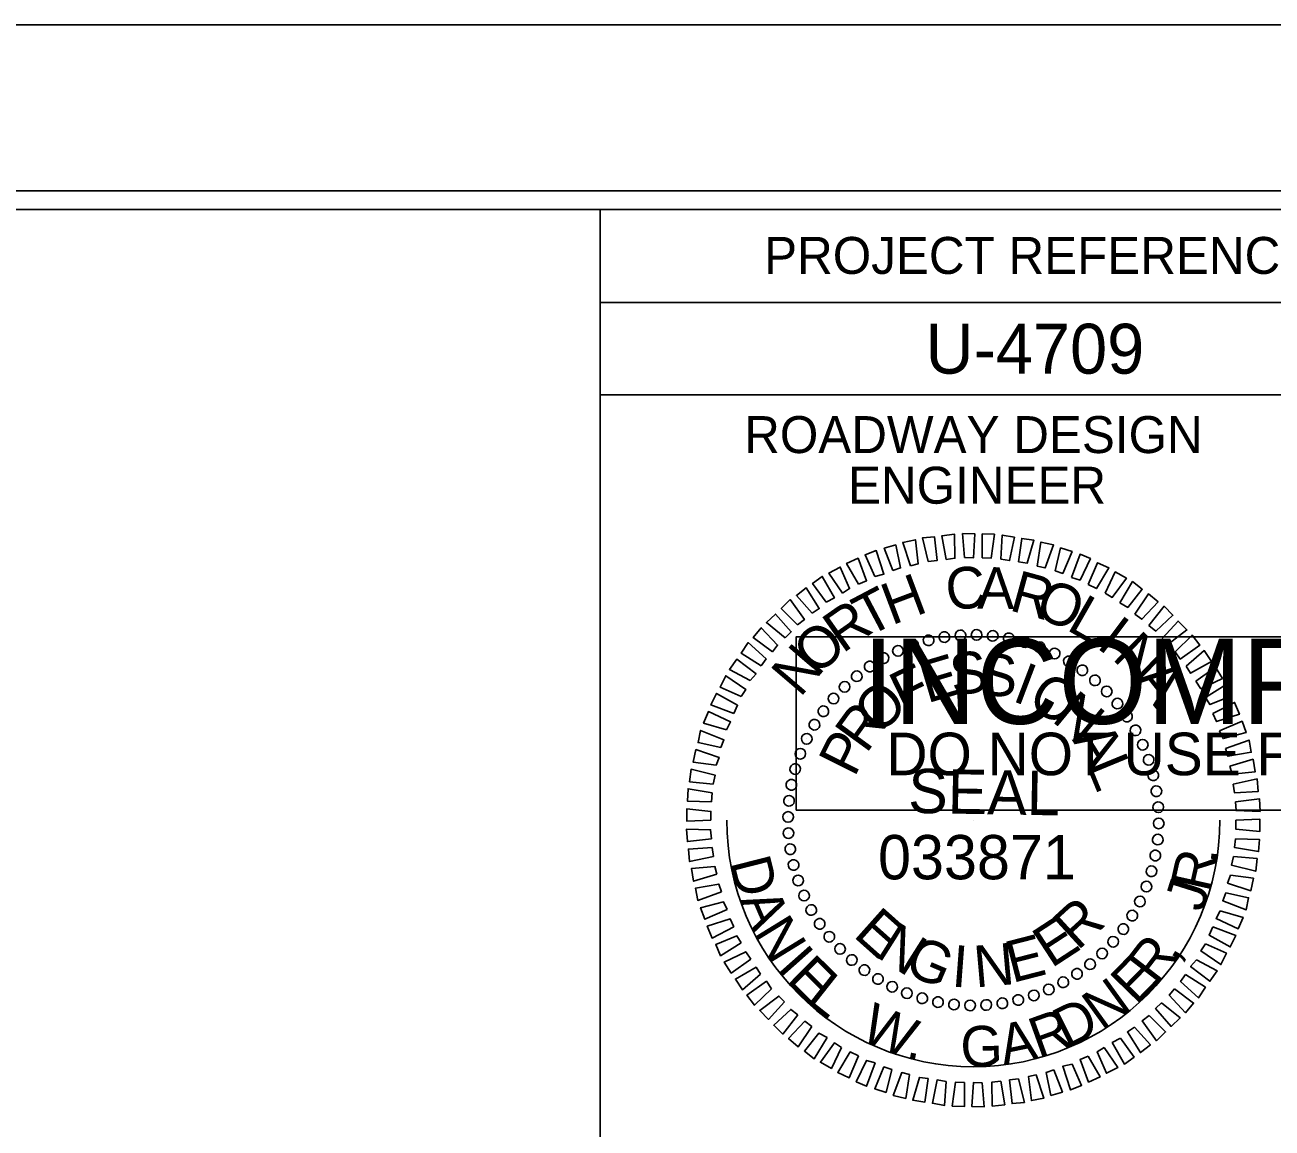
# Model space of a CAD drawing. Extents: x 958711 to 962106, y 831169 to 840840.
# Drawn here: x 960099.9 to 960268.7, y 838241.8 to 838391.1 of the extents above; entities that cross this region are included whole.
import ezdxf

# ---------------------------------------------------------------- set-up
doc = ezdxf.new("R2010")
doc.units = 0
for name, color, linetype in [('Scratch_Level_0', 7, 'Continuous'), ('Sheet Data Field CELL', 7, 'Continuous'), ('Sheet Plot Border Inside CELL', 7, 'Continuous'), ('Sheet Plot Border Outside CELL', 7, 'Continuous'), ('Sheet Professional Seal CELL', 7, 'Continuous'), ('Sheet Profile Grid Minor CELL', 7, 'Continuous'), ('Sheet Sticker Incomplete CELL', 7, 'Continuous'), ('Sheet Typical CELL', 7, 'Continuous')]:
    doc.layers.add(name, color=color, linetype=linetype)

msp = doc.modelspace()

# ---------------------------------------------------------------- linework, layer by layer
at = {"layer": 'Scratch_Level_0'}
msp.add_arc((960228.26, 838283.43), 33.36, 180, 360, dxfattribs=at)
at = {"layer": 'Sheet Plot Border Inside CELL'}
msp.add_lwpolyline([(960390.3, 838368.62), (958723.8, 838368.62), (958723.8, 837313.52), (960390.3, 837313.52)], close=True, dxfattribs=at)
at = {"layer": 'Sheet Plot Border Outside CELL'}
msp.add_lwpolyline([(960394.8, 838391.07), (958710.8, 838391.07), (958710.8, 837291.07), (960394.8, 837291.07)], close=True, dxfattribs=at)
at = {"layer": 'Sheet Professional Seal CELL'}
for p, q in [((960220.06, 838307.18), (960220.06, 838307.18)), ((960222.16, 838307.78), (960222.16, 838307.78)), ((960224.36, 838308.18), (960224.36, 838308.18)), ((960226.51, 838308.48), (960226.51, 838308.48)), ((960228.71, 838308.53), (960228.71, 838308.53)), ((960230.91, 838308.38), (960230.91, 838308.38)), ((960233.06, 838308.03), (960233.06, 838308.03)), ((960235.16, 838307.58), (960235.16, 838307.58)), ((960218.06, 838306.38), (960218.06, 838306.38)), ((960237.26, 838306.88), (960237.26, 838306.88)), ((960239.26, 838305.98), (960239.26, 838305.98)), ((960214.21, 838304.23), (960214.21, 838304.23)), ((960216.11, 838305.38), (960216.11, 838305.38)), ((960241.21, 838304.98), (960241.21, 838304.98)), ((960243.01, 838303.73), (960243.01, 838303.73)), ((960212.46, 838302.98), (960212.46, 838302.98)), ((960244.76, 838302.38), (960244.76, 838302.38)), ((960210.81, 838301.48), (960210.81, 838301.48)), ((960246.31, 838300.88), (960246.31, 838300.88)), ((960209.31, 838299.93), (960209.31, 838299.93)), ((960247.81, 838299.23), (960247.81, 838299.23)), ((960207.96, 838298.18), (960207.96, 838298.18)), ((960249.06, 838297.48), (960249.06, 838297.48)), ((960206.71, 838296.38), (960206.71, 838296.38)), ((960250.21, 838295.58), (960250.21, 838295.58)), ((960205.71, 838294.43), (960205.71, 838294.43)), ((960251.21, 838293.63), (960251.21, 838293.63)), ((960204.81, 838292.43), (960204.81, 838292.43)), ((960204.11, 838290.33), (960204.11, 838290.33)), ((960252.01, 838291.63), (960252.01, 838291.63)), ((960252.61, 838289.53), (960252.61, 838289.53)), ((960203.66, 838288.23), (960203.66, 838288.23)), ((960253.01, 838287.33), (960253.01, 838287.33)), ((960203.31, 838286.08), (960203.31, 838286.08)), ((960253.31, 838285.18), (960253.31, 838285.18)), ((960203.16, 838283.88), (960203.16, 838283.88)), ((960228.26, 838283.43), (960228.26, 838283.43)), ((960253.36, 838282.98), (960253.36, 838282.98)), ((960203.21, 838281.68), (960203.21, 838281.68)), ((960253.21, 838280.78), (960253.21, 838280.78)), ((960203.51, 838279.53), (960203.51, 838279.53)), ((960252.86, 838278.63), (960252.86, 838278.63)), ((960203.91, 838277.33), (960203.91, 838277.33)), ((960204.51, 838275.23), (960204.51, 838275.23)), ((960252.41, 838276.53), (960252.41, 838276.53)), ((960251.71, 838274.43), (960251.71, 838274.43)), ((960205.31, 838273.23), (960205.31, 838273.23)), ((960250.81, 838272.43), (960250.81, 838272.43)), ((960206.31, 838271.28), (960206.31, 838271.28)), ((960249.81, 838270.48), (960249.81, 838270.48)), ((960207.46, 838269.38), (960207.46, 838269.38)), ((960248.56, 838268.68), (960248.56, 838268.68)), ((960208.71, 838267.63), (960208.71, 838267.63)), ((960247.21, 838266.93), (960247.21, 838266.93)), ((960210.21, 838265.98), (960210.21, 838265.98)), ((960245.71, 838265.38), (960245.71, 838265.38)), ((960211.76, 838264.48), (960211.76, 838264.48)), ((960244.06, 838263.88), (960244.06, 838263.88)), ((960213.51, 838263.13), (960213.51, 838263.13)), ((960215.31, 838261.88), (960215.31, 838261.88)), ((960242.31, 838262.63), (960242.31, 838262.63)), ((960217.26, 838260.88), (960217.26, 838260.88)), ((960219.26, 838259.98), (960219.26, 838259.98)), ((960238.46, 838260.48), (960238.46, 838260.48)), ((960240.41, 838261.48), (960240.41, 838261.48)), ((960221.36, 838259.28), (960221.36, 838259.28)), ((960223.46, 838258.83), (960223.46, 838258.83)), ((960225.61, 838258.48), (960225.61, 838258.48)), ((960227.81, 838258.33), (960227.81, 838258.33)), ((960230.01, 838258.38), (960230.01, 838258.38)), ((960232.16, 838258.68), (960232.16, 838258.68)), ((960234.36, 838259.08), (960234.36, 838259.08)), ((960236.46, 838259.68), (960236.46, 838259.68))]:
    msp.add_line(p, q, dxfattribs=at)
for points in [[(960217.36, 838317.23), (960216.21, 838320.23), (960217.76, 838320.68), (960218.41, 838317.58)], [(960219.76, 838317.88), (960218.71, 838321.03), (960220.41, 838321.38), (960220.81, 838318.13)], [(960222.16, 838318.43), (960221.36, 838321.63), (960223.01, 838321.78), (960223.36, 838318.58)], [(960224.56, 838318.73), (960224.01, 838321.93), (960225.71, 838322.13), (960225.76, 838318.88)], [(960227.06, 838318.98), (960226.81, 838322.23), (960228.46, 838322.18), (960228.26, 838318.93)], [(960229.46, 838318.93), (960229.46, 838322.18), (960231.11, 838322.13), (960230.66, 838318.88)], [(960231.96, 838318.78), (960232.16, 838322.03), (960233.81, 838321.73), (960233.16, 838318.58)], [(960234.36, 838318.38), (960234.81, 838321.58), (960236.46, 838321.33), (960235.56, 838318.23)], [(960236.91, 838317.83), (960237.41, 838321.08), (960239.11, 838320.68), (960237.96, 838317.58)], [(960214.91, 838316.43), (960213.61, 838319.33), (960215.11, 838319.93), (960216.16, 838316.73)], [(960239.31, 838317.18), (960240.06, 838320.28), (960241.61, 838319.78), (960240.36, 838316.83)], [(960241.56, 838316.28), (960242.71, 838319.43), (960244.11, 838318.83), (960242.71, 838315.93)], [(960210.56, 838314.18), (960208.71, 838316.88), (960210.26, 838317.68), (960211.51, 838314.78)], [(960212.71, 838315.38), (960211.11, 838318.18), (960212.66, 838318.88), (960213.81, 838315.83)], [(960243.81, 838315.33), (960245.06, 838318.28), (960246.61, 838317.58), (960244.91, 838314.78)], [(960208.36, 838312.93), (960206.51, 838315.48), (960207.81, 838316.43), (960209.46, 838313.53)], [(960246.11, 838314.18), (960247.46, 838317.03), (960248.96, 838316.18), (960247.06, 838313.58)], [(960248.06, 838312.83), (960249.81, 838315.73), (960251.11, 838314.68), (960249.16, 838312.23)], [(960206.46, 838311.43), (960204.31, 838313.83), (960205.66, 838314.88), (960207.41, 838312.08)], [(960250.11, 838311.33), (960251.96, 838314.08), (960253.26, 838312.98), (960251.06, 838310.63)], [(960204.46, 838309.88), (960202.26, 838312.08), (960203.46, 838313.28), (960205.41, 838310.58)], [(960252.01, 838309.78), (960254.06, 838312.38), (960255.26, 838311.18), (960252.96, 838309.03)], [(960202.81, 838308.13), (960200.26, 838310.18), (960201.51, 838311.33), (960203.61, 838308.93)], [(960201.06, 838306.23), (960198.46, 838308.18), (960199.56, 838309.48), (960201.76, 838307.13)], [(960253.81, 838308.03), (960255.96, 838310.38), (960257.16, 838309.18), (960254.56, 838307.23)], [(960199.56, 838304.33), (960196.86, 838306.03), (960197.81, 838307.48), (960200.21, 838305.28)], [(960255.56, 838306.23), (960257.86, 838308.48), (960258.91, 838307.13), (960256.26, 838305.23)], [(960257.06, 838304.28), (960259.51, 838306.38), (960260.46, 838304.93), (960257.66, 838303.33)], [(960198.06, 838302.33), (960195.26, 838303.83), (960196.26, 838305.23), (960198.86, 838303.23)], [(960258.36, 838302.23), (960261.01, 838304.13), (960261.96, 838302.63), (960259.06, 838301.23)], [(960196.86, 838300.18), (960194.01, 838301.43), (960194.76, 838302.98), (960197.46, 838301.13)], [(960195.86, 838297.88), (960192.76, 838299.03), (960193.51, 838300.58), (960196.36, 838298.98)], [(960259.66, 838300.03), (960262.46, 838301.78), (960263.11, 838300.23), (960260.26, 838299.08)], [(960260.66, 838297.88), (960263.61, 838299.38), (960264.26, 838297.78), (960261.16, 838296.78)], [(960194.86, 838295.68), (960191.76, 838296.58), (960192.41, 838298.13), (960195.41, 838296.73)], [(960194.11, 838293.28), (960191.01, 838293.93), (960191.36, 838295.58), (960194.51, 838294.33)], [(960261.56, 838295.53), (960264.61, 838296.83), (960265.16, 838295.28), (960262.06, 838294.48)], [(960262.36, 838293.13), (960265.56, 838294.28), (960265.86, 838292.63), (960262.71, 838292.08)], [(960193.46, 838290.88), (960190.36, 838291.28), (960190.71, 838292.98), (960193.86, 838291.93)], [(960193.06, 838288.33), (960189.86, 838288.63), (960190.06, 838290.33), (960193.31, 838289.53)], [(960262.96, 838290.73), (960266.11, 838291.68), (960266.41, 838289.98), (960263.26, 838289.68)], [(960263.41, 838288.33), (960266.66, 838289.03), (960266.81, 838287.33), (960263.61, 838287.13)], [(960192.81, 838285.93), (960189.56, 838286.03), (960189.66, 838287.68), (960192.91, 838287.13)], [(960263.71, 838285.93), (960266.96, 838286.33), (960267.06, 838284.63), (960263.81, 838284.73)], [(960192.76, 838283.43), (960189.51, 838283.28), (960189.51, 838284.98), (960192.76, 838284.63)], [(960263.76, 838283.43), (960267.01, 838283.58), (960267.01, 838281.88), (960263.76, 838282.23)], [(960192.81, 838280.93), (960189.56, 838280.53), (960189.46, 838282.23), (960192.71, 838282.13)], [(960263.71, 838280.93), (960266.96, 838280.83), (960266.86, 838279.18), (960263.61, 838279.73)], [(960193.11, 838278.53), (960189.86, 838277.83), (960189.71, 838279.53), (960192.91, 838279.73)], [(960263.46, 838278.53), (960266.66, 838278.23), (960266.46, 838276.53), (960263.21, 838277.33)], [(960193.56, 838276.13), (960190.41, 838275.18), (960190.11, 838276.88), (960193.26, 838277.18)], [(960263.06, 838275.98), (960266.16, 838275.58), (960265.81, 838273.88), (960262.66, 838274.93)], [(960194.16, 838273.73), (960190.96, 838272.58), (960190.66, 838274.23), (960193.81, 838274.78)], [(960262.41, 838273.58), (960265.51, 838272.93), (960265.16, 838271.28), (960262.01, 838272.53)], [(960194.96, 838271.33), (960191.91, 838270.03), (960191.36, 838271.58), (960194.46, 838272.38)], [(960195.86, 838268.98), (960192.91, 838267.48), (960192.26, 838269.08), (960195.36, 838270.08)], [(960261.66, 838271.18), (960264.76, 838270.28), (960264.11, 838268.73), (960261.11, 838270.13)], [(960260.66, 838268.98), (960263.76, 838267.83), (960263.01, 838266.28), (960260.16, 838267.88)], [(960196.86, 838266.83), (960194.06, 838265.08), (960193.41, 838266.63), (960196.26, 838267.78)], [(960259.66, 838266.68), (960262.51, 838265.43), (960261.76, 838263.88), (960259.06, 838265.73)], [(960198.16, 838264.63), (960195.51, 838262.73), (960194.56, 838264.23), (960197.46, 838265.63)], [(960199.46, 838262.58), (960197.01, 838260.48), (960196.06, 838261.93), (960198.86, 838263.53)], [(960258.46, 838264.53), (960261.26, 838263.03), (960260.26, 838261.63), (960257.66, 838263.63)], [(960200.96, 838260.63), (960198.66, 838258.38), (960197.61, 838259.73), (960200.26, 838261.63)], [(960256.96, 838262.53), (960259.66, 838260.83), (960258.71, 838259.38), (960256.31, 838261.58)], [(960255.46, 838260.63), (960258.06, 838258.68), (960256.96, 838257.38), (960254.76, 838259.73)], [(960202.71, 838258.83), (960200.56, 838256.48), (960199.36, 838257.68), (960201.96, 838259.63)], [(960253.71, 838258.73), (960256.26, 838256.68), (960255.01, 838255.53), (960252.91, 838257.93)], [(960204.51, 838257.08), (960202.46, 838254.48), (960201.26, 838255.68), (960203.56, 838257.83)], [(960252.06, 838256.98), (960254.26, 838254.78), (960253.06, 838253.58), (960251.11, 838256.28)], [(960206.41, 838255.53), (960204.56, 838252.78), (960203.26, 838253.88), (960205.46, 838256.23)], [(960250.06, 838255.43), (960252.21, 838253.03), (960250.86, 838251.98), (960249.11, 838254.78)], [(960208.46, 838254.03), (960206.71, 838251.13), (960205.41, 838252.18), (960207.36, 838254.63)], [(960210.41, 838252.68), (960209.06, 838249.83), (960207.56, 838250.68), (960209.46, 838253.28)], [(960248.16, 838253.93), (960250.01, 838251.38), (960248.71, 838250.43), (960247.06, 838253.33)], [(960212.71, 838251.53), (960211.46, 838248.58), (960209.91, 838249.28), (960211.61, 838252.08)], [(960243.81, 838251.48), (960245.41, 838248.68), (960243.86, 838247.98), (960242.71, 838251.03)], [(960245.96, 838252.68), (960247.81, 838249.98), (960246.26, 838249.18), (960245.01, 838252.08)], [(960214.96, 838250.58), (960213.81, 838247.43), (960212.41, 838248.03), (960213.81, 838250.93)], [(960217.21, 838249.68), (960216.46, 838246.58), (960214.91, 838247.08), (960216.16, 838250.03)], [(960241.61, 838250.43), (960242.91, 838247.53), (960241.41, 838246.93), (960240.36, 838250.13)], [(960219.61, 838249.03), (960219.11, 838245.78), (960217.41, 838246.18), (960218.56, 838249.28)], [(960222.16, 838248.48), (960221.71, 838245.28), (960220.06, 838245.53), (960220.96, 838248.63)], [(960224.56, 838248.08), (960224.36, 838244.83), (960222.71, 838245.13), (960223.36, 838248.28)], [(960231.96, 838248.13), (960232.51, 838244.93), (960230.81, 838244.73), (960230.76, 838247.98)], [(960234.36, 838248.43), (960235.16, 838245.23), (960233.51, 838245.08), (960233.16, 838248.28)], [(960236.76, 838248.98), (960237.81, 838245.83), (960236.11, 838245.48), (960235.71, 838248.73)], [(960239.16, 838249.63), (960240.31, 838246.63), (960238.76, 838246.18), (960238.11, 838249.28)], [(960227.06, 838247.93), (960227.06, 838244.68), (960225.41, 838244.73), (960225.86, 838247.98)], [(960229.46, 838247.88), (960229.71, 838244.63), (960228.06, 838244.68), (960228.26, 838247.93)]]:
    msp.add_lwpolyline(points, close=True, dxfattribs=at)
for centre, major_axis in [((960224.34, 838308.21), (-0.113, 0.711)), ((960226.51, 838308.45), (-0.05, 0.718)), ((960228.7, 838308.51), (0.013, 0.72)), ((960230.88, 838308.38), (0.075, 0.716)), ((960233.05, 838308.05), (0.137, 0.707)), ((960218.06, 838306.35), (-0.293, 0.658)), ((960220.1, 838307.15), (-0.234, 0.681)), ((960222.2, 838307.77), (-0.174, 0.699)), ((960235.18, 838307.54), (0.198, 0.692)), ((960237.25, 838306.85), (0.258, 0.672)), ((960216.1, 838305.37), (-0.349, 0.63)), ((960239.26, 838305.98), (0.316, 0.647)), ((960241.18, 838304.93), (0.371, 0.617)), ((960212.48, 838302.92), (-0.453, 0.56)), ((960214.24, 838304.23), (-0.403, 0.597)), ((960243, 838303.72), (0.423, 0.582)), ((960210.84, 838301.48), (-0.5, 0.518)), ((960244.72, 838302.36), (0.472, 0.543)), ((960209.33, 838299.89), (-0.543, 0.472)), ((960246.3, 838300.86), (0.518, 0.5)), ((960207.97, 838298.18), (-0.582, 0.423)), ((960247.75, 838299.22), (0.56, 0.453)), ((960206.76, 838296.35), (-0.617, 0.371)), ((960249.05, 838297.46), (0.597, 0.403)), ((960250.2, 838295.59), (0.63, 0.349)), ((960205.72, 838294.43), (-0.647, 0.316)), ((960251.17, 838293.64), (0.658, 0.293)), ((960204.85, 838292.42), (-0.672, 0.258)), ((960251.98, 838291.6), (0.681, 0.234)), ((960204.15, 838290.35), (-0.692, 0.198)), ((960252.6, 838289.5), (0.699, 0.174)), ((960203.64, 838288.22), (-0.707, 0.137)), ((960253.03, 838287.36), (0.711, 0.113)), ((960203.32, 838286.06), (-0.716, 0.075)), ((960253.28, 838285.18), (0.718, 0.05)), ((960203.19, 838283.87), (-0.72, 0.013)), ((960253.34, 838283), (0.72, -0.013)), ((960203.24, 838281.68), (-0.718, -0.05)), ((960203.49, 838279.51), (-0.711, -0.113)), ((960253.21, 838280.81), (0.716, -0.075)), ((960252.88, 838278.65), (0.707, -0.137)), ((960203.93, 838277.37), (-0.699, -0.174)), ((960252.37, 838276.52), (0.692, -0.198)), ((960204.55, 838275.27), (-0.681, -0.234)), ((960251.68, 838274.45), (0.672, -0.258)), ((960205.35, 838273.23), (-0.658, -0.293)), ((960206.33, 838271.28), (-0.63, -0.349)), ((960250.8, 838272.44), (0.647, -0.316)), ((960207.47, 838269.41), (-0.597, -0.403)), ((960249.76, 838270.52), (0.617, -0.371)), ((960208.77, 838267.65), (-0.56, -0.453)), ((960248.55, 838268.69), (0.582, -0.423)), ((960210.22, 838266.01), (-0.518, -0.5)), ((960247.19, 838266.98), (0.543, -0.472)), ((960211.81, 838264.51), (-0.472, -0.543)), ((960245.68, 838265.39), (0.5, -0.518)), ((960213.52, 838263.14), (-0.423, -0.582)), ((960242.29, 838262.64), (0.403, -0.597)), ((960244.05, 838263.94), (0.453, -0.56)), ((960215.35, 838261.94), (-0.371, -0.617)), ((960217.27, 838260.89), (-0.316, -0.647)), ((960240.42, 838261.5), (0.349, -0.63)), ((960219.27, 838260.02), (-0.258, -0.672)), ((960221.35, 838259.33), (-0.198, -0.692)), ((960234.33, 838259.1), (0.174, -0.699)), ((960236.43, 838259.72), (0.234, -0.681)), ((960238.46, 838260.52), (0.293, -0.658)), ((960223.48, 838258.81), (-0.137, -0.707)), ((960225.64, 838258.49), (-0.075, -0.716)), ((960227.82, 838258.36), (-0.013, -0.72)), ((960230.01, 838258.42), (0.05, -0.718)), ((960232.19, 838258.66), (0.113, -0.711))]:
    msp.add_ellipse(centre, major_axis=major_axis, ratio=0.999708, dxfattribs=at)
at = {"layer": 'Sheet Sticker Incomplete CELL'}
msp.add_lwpolyline([(960204.3, 838284.77), (960204.3, 838308.27), (960351.3, 838308.27), (960351.3, 838284.77)], close=True, dxfattribs=at)
at = {"layer": 'Sheet Typical CELL'}
msp.add_line((960177.75, 838353.52), (960377.8, 838353.52), dxfattribs=at)
for points in [[(960377.8, 838366.07), (958877.8, 838366.07), (958877.8, 837316.07), (960377.8, 837316.07)], [(960177.75, 838366.07), (960377.8, 838366.07), (960377.8, 838341.02), (960177.75, 838341.02)], [(960177.75, 838341.02), (960277.8, 838341.02), (960277.8, 838228.52), (960177.75, 838228.52)]]:
    msp.add_lwpolyline(points, close=True, dxfattribs=at)

# ---------------------------------------------------------------- texts
at = {"layer": 'Sheet Data Field CELL'}
msp.add_text('U-4709', height=6.75, dxfattribs=at).set_placement((960221.78, 838343.87))
at = {"layer": 'Sheet Professional Seal CELL'}
for s, height, rotation, p in [('C', 5.64, 6.2199, (960224.81, 838311.78)), ('A', 5.64, 359.0203, (960228.76, 838312.08)), ('H', 5.64, 20.6195, (960217.21, 838309.78)), ('R', 5.64, 344.6211, (960232.96, 838311.88)), ('O', 5.64, 337.4212, (960236.31, 838311.13)), ('T', 5.64, 27.8198, (960213.96, 838308.13)), ('L', 5.64, 330.2209, (960240.71, 838309.28)), ('R', 5.64, 35.0205, (960210.56, 838305.93)), ('I', 5.64, 323.0201, (960244.76, 838306.88)), ('O', 5.64, 42.2217, (960207.11, 838302.83)), ('N', 5.64, 315.8189, (960246.91, 838305.33)), ('N', 5.64, 49.4235, (960204.81, 838299.93)), ('E', 5.64, 16.6111, (960222.01, 838299.23)), ('S', 5.64, 7.2556, (960225.46, 838300.28)), ('S', 5.64, 357.9004, (960229.06, 838300.33)), ('F', 5.64, 25.967, (960218.81, 838297.73)), ('I', 5.64, 339.1896, (960233.36, 838299.63)), ('A', 5.64, 308.6172, (960249.86, 838302.38)), ('O', 5.64, 329.8335, (960235.36, 838298.93)), ('O', 5.64, 44.6812, (960215.51, 838294.78)), ('N', 5.64, 320.4766, (960238.71, 838296.93)), ('R', 5.64, 54.0397, (960213.76, 838292.33)), ('P', 5.64, 63.3989, (960212.16, 838289.13)), ('A', 5.64, 301.7603, (960241.56, 838294.33)), ('L', 5.64, 292.4008, (960243.51, 838290.88)), ('SEAL', 5.998, 359, (960219.41, 838284.43)), ('R', 5.64, 42.4814, (960242.36, 838265.68)), ('E', 5.64, 318.2769, (960211.86, 838267.78)), ('E', 5.64, 33.1241, (960238.81, 838263.33)), ('N', 5.64, 327.634, (960214.86, 838265.08)), ('G', 5.64, 336.9902, (960218.66, 838262.83)), ('N', 5.64, 5.0564, (960228.56, 838260.78)), ('E', 5.64, 14.4118, (960233.51, 838261.38)), ('I', 5.64, 355.7012, (960225.21, 838260.93))]:
    msp.add_text(s, height=height, rotation=rotation, dxfattribs=at).set_placement(p)
at = {"layer": 'Sheet Profile Grid Minor CELL'}
msp.add_text('033871', height=5.998, dxfattribs=at).set_placement((960215.36, 838275.43))
for s, rotation, p in [('D', 284.2682, (960195.27, 838277.79)), ('R', 77.3541, (960260.23, 838273.53)), ('.', 84.2805, (960261.19, 838277.46)), ('J', 72.4855, (960259.28, 838270.85)), ('A', 293.4128, (960196.59, 838272.62)), ('N', 301.5986, (960198.45, 838268.22)), ('R', 52.3788, (960253.06, 838260.96)), ('I', 311.5304, (960201.52, 838263.31)), ('E', 315.0508, (960202.81, 838261.7)), ('E', 45.7958, (960250.32, 838258.26)), (',', 59.3052, (960255.59, 838264.11)), ('L', 321.6338, (960205.47, 838258.93)), ('N', 35.8641, (960245.65, 838254.84)), ('W', 336.8891, (960212.72, 838253.79)), ('D', 26.7195, (960240.89, 838252.44)), ('R', 19.793, (960237.06, 838251.14)), ('G', 1.6755, (960226.58, 838250.01)), ('A', 11.6072, (960232.37, 838250.22)), ('.', 348.4952, (960219, 838251.27))]:
    msp.add_text(s, height=5.5, rotation=rotation, dxfattribs=at).set_placement(p)
at = {"layer": 'Sheet Sticker Incomplete CELL'}
for s, height, p in [('INCOMPLETE PLANS', 11.52, (960213.25, 838296.47)), ('DO NOT USE FOR R/W ACQUISITION', 5.76, (960216.5, 838289.52))]:
    msp.add_text(s, height=height, dxfattribs=at).set_placement(p)
at = {"layer": 'Sheet Typical CELL'}
for s, height, p in [('PROJECT REFERENCE NO.', 5.0001, (960199.95, 838357.37)), ('ROADWAY DESIGN', 5.0001, (960197.25, 838333.12)), ('ENGINEER', 5, (960211.3, 838326.27))]:
    msp.add_text(s, height=height, dxfattribs=at).set_placement(p)

doc.saveas('drawing.dxf')
